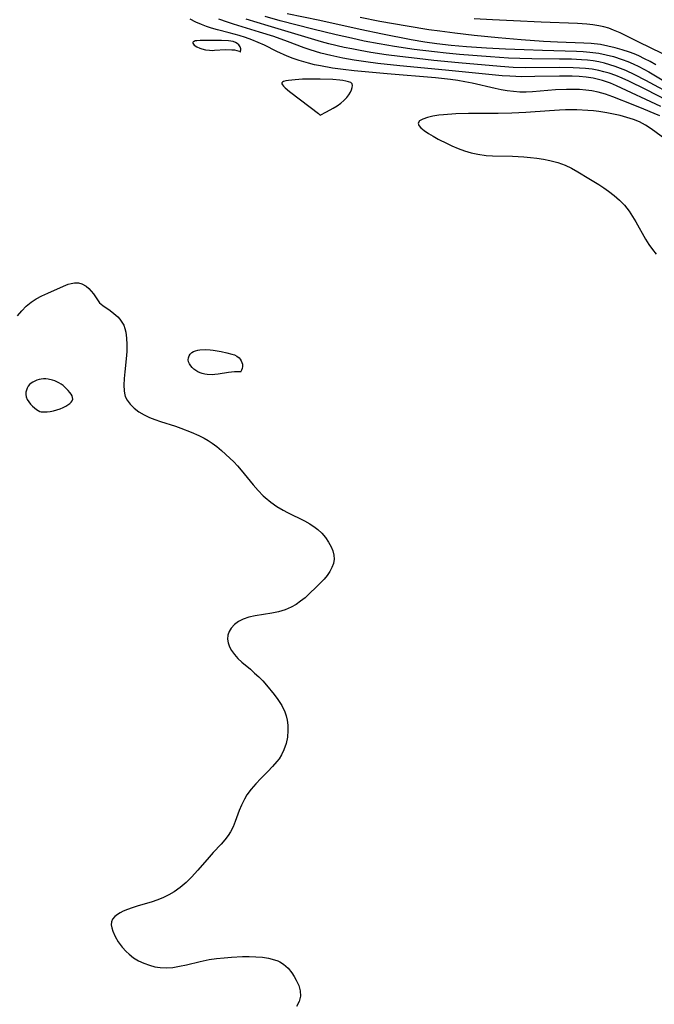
# Model space of a CAD drawing. Header units: metres. Extents: x 1073367 to 1082519, y 1569854 to 1574957.
# Tile 851 of 1056: x 1079233 to 1079392, y 1572892 to 1573139. Entities that reach past the tile are written whole.
import ezdxf

# ---------------------------------------------------------------- set-up
doc = ezdxf.new("R2010")
doc.units = ezdxf.units.M
doc.layers.add('CGG_CurvaNivelLidar_v1', color=253, linetype='Continuous', lineweight=30)

msp = doc.modelspace()

# ---------------------------------------------------------------- linework, layer by layer
at = {"layer": 'CGG_CurvaNivelLidar_v1'}
for p, q in [((1079300.1931, 1573140.4456, 71), (1079308.424, 1573138.8149, 71)), ((1079277.2985, 1573138.3272, 73), (1079275.9334, 1573139.0665, 73)), ((1079278.7207, 1573137.6808, 73), (1079277.2985, 1573138.3272, 73)), ((1079279.9906, 1573137.1899, 73), (1079278.7207, 1573137.6808, 73)), ((1079285.2214, 1573138.3328, 72.5), (1079283.1055, 1573139.0786, 72.5)), ((1079286.7836, 1573137.8321, 72.5), (1079285.2214, 1573138.3328, 72.5)), ((1079293.2922, 1573135.8249, 72.5), (1079286.7836, 1573137.8321, 72.5)), ((1079295.4458, 1573137.3385, 72), (1079289.9683, 1573139.0406, 72)), ((1079298.4497, 1573138.6288, 71.5), (1079294.6682, 1573139.6872, 71.5)), ((1079306.6805, 1573136.5362, 71.5), (1079298.4497, 1573138.6288, 71.5)), ((1079308.424, 1573138.8149, 71), (1079318.499, 1573136.58, 71)), ((1079323.4839, 1573138.4968, 70.5), (1079318.5019, 1573139.4581, 70.5)), ((1079330.32, 1573137.3056, 70.5), (1079323.4839, 1573138.4968, 70.5)), ((1079351.6835, 1573138.8857, 70), (1079347.1375, 1573139.1633, 70)), ((1079356.9454, 1573138.623, 70), (1079351.6835, 1573138.8857, 70)), ((1079363.8941, 1573138.3194, 70), (1079356.9454, 1573138.623, 70)), ((1079373.0293, 1573137.9735, 70), (1079363.8941, 1573138.3194, 70)), ((1079375.3892, 1573137.8026, 70), (1079373.0293, 1573137.9735, 70)), ((1079376.8688, 1573137.6322, 70), (1079375.3892, 1573137.8026, 70)), ((1079378.329, 1573137.3941, 70), (1079376.8688, 1573137.6322, 70)), ((1079281.2884, 1573136.7587, 73), (1079279.9906, 1573137.1899, 73)), ((1079282.731, 1573136.3483, 73), (1079281.2884, 1573136.7587, 73)), ((1079285.6548, 1573135.6082, 73), (1079282.731, 1573136.3483, 73)), ((1079288.1916, 1573134.9179, 73), (1079285.6548, 1573135.6082, 73)), ((1079296.853, 1573134.6748, 72.5), (1079293.2922, 1573135.8249, 72.5)), ((1079308.7879, 1573133.3917, 72), (1079295.4458, 1573137.3385, 72)), ((1079312.5086, 1573135.1181, 71.5), (1079306.6805, 1573136.5362, 71.5)), ((1079316.3201, 1573134.2445, 71.5), (1079312.5086, 1573135.1181, 71.5)), ((1079318.499, 1573136.58, 71), (1079324.1289, 1573135.3969, 71)), ((1079324.1289, 1573135.3969, 71), (1079331.3147, 1573133.9881, 71)), ((1079335.7605, 1573136.4127, 70.5), (1079330.32, 1573137.3056, 70.5)), ((1079338.5193, 1573136.0068, 70.5), (1079335.7605, 1573136.4127, 70.5)), ((1079342.291, 1573135.5223, 70.5), (1079338.5193, 1573136.0068, 70.5)), ((1079347.0789, 1573134.981, 70.5), (1079342.291, 1573135.5223, 70.5)), ((1079353.0896, 1573134.3948, 70.5), (1079347.0789, 1573134.981, 70.5)), ((1079379.6032, 1573137.1126, 70), (1079378.329, 1573137.3941, 70)), ((1079380.854, 1573136.7597, 70), (1079379.6032, 1573137.1126, 70)), ((1079382.0771, 1573136.3304, 70), (1079380.854, 1573136.7597, 70)), ((1079383.6952, 1573135.6249, 70), (1079382.0771, 1573136.3304, 70)), ((1079388.4144, 1573133.2445, 70), (1079383.6952, 1573135.6249, 70)), ((1079276.6414, 1573133.3571, 73.5), (1079276.5256, 1573133.1996, 73.5)), ((1079276.5256, 1573133.1996, 73.5), (1079276.5497, 1573133.0061, 73.5)), ((1079276.5497, 1573133.0061, 73.5), (1079276.6949, 1573132.7888, 73.5)), ((1079276.8724, 1573133.4833, 73.5), (1079276.6414, 1573133.3571, 73.5)), ((1079276.6949, 1573132.7888, 73.5), (1079276.9344, 1573132.5601, 73.5)), ((1079277.1899, 1573133.5815, 73.5), (1079276.8724, 1573133.4833, 73.5)), ((1079276.9344, 1573132.5601, 73.5), (1079277.5818, 1573132.1361, 73.5)), ((1079277.5716, 1573133.6533, 73.5), (1079277.1899, 1573133.5815, 73.5)), ((1079278.3682, 1573133.7153, 73.5), (1079277.5716, 1573133.6533, 73.5)), ((1079280.209, 1573133.7255, 73.5), (1079278.3682, 1573133.7153, 73.5)), ((1079283.7372, 1573133.6772, 73.5), (1079280.209, 1573133.7255, 73.5)), ((1079285.4743, 1573133.6227, 73.5), (1079283.7372, 1573133.6772, 73.5)), ((1079286.0639, 1573133.5563, 73.5), (1079285.4743, 1573133.6227, 73.5)), ((1079286.659, 1573133.4254, 73.5), (1079286.0639, 1573133.5563, 73.5)), ((1079287.2238, 1573133.2262, 73.5), (1079286.659, 1573133.4254, 73.5)), ((1079287.723, 1573132.9551, 73.5), (1079287.2238, 1573133.2262, 73.5)), ((1079288.1234, 1573132.6114, 73.5), (1079287.723, 1573132.9551, 73.5)), ((1079288.2899, 1573132.3953, 73.5), (1079288.1234, 1573132.6114, 73.5)), ((1079289.7455, 1573134.4349, 73), (1079288.1916, 1573134.9179, 73)), ((1079291.3827, 1573133.864, 73), (1079289.7455, 1573134.4349, 73)), ((1079292.9843, 1573133.2321, 73), (1079291.3827, 1573133.864, 73)), ((1079294.54, 1573132.5315, 73), (1079292.9843, 1573133.2321, 73)), ((1079297.6682, 1573130.9571, 73), (1079294.54, 1573132.5315, 73)), ((1079300.3023, 1573133.475, 72.5), (1079296.853, 1573134.6748, 72.5)), ((1079304.4726, 1573131.8844, 72.5), (1079300.3023, 1573133.475, 72.5)), ((1079310.6842, 1573132.8841, 72), (1079308.7879, 1573133.3917, 72)), ((1079314.5037, 1573131.9718, 72), (1079310.6842, 1573132.8841, 72)), ((1079319.5053, 1573133.5696, 71.5), (1079316.3201, 1573134.2445, 71.5)), ((1079323.3247, 1573132.846, 71.5), (1079319.5053, 1573133.5696, 71.5)), ((1079327.1576, 1573132.2006, 71.5), (1079323.3247, 1573132.846, 71.5)), ((1079331.3147, 1573133.9881, 71), (1079334.723, 1573133.3955, 71)), ((1079334.723, 1573133.3955, 71), (1079337.7789, 1573132.9559, 71)), ((1079337.7789, 1573132.9559, 71), (1079341.3437, 1573132.5614, 71)), ((1079341.3437, 1573132.5614, 71), (1079345.1961, 1573132.2328, 71)), ((1079358.8694, 1573133.8828, 70.5), (1079353.0896, 1573134.3948, 70.5)), ((1079364.5267, 1573133.4794, 70.5), (1079358.8694, 1573133.8828, 70.5)), ((1079368.0384, 1573133.3153, 70.5), (1079364.5267, 1573133.4794, 70.5)), ((1079374.5934, 1573133.0691, 70.5), (1079368.0384, 1573133.3153, 70.5)), ((1079376.4334, 1573132.9337, 70.5), (1079374.5934, 1573133.0691, 70.5)), ((1079378.7537, 1573132.6543, 70.5), (1079376.4334, 1573132.9337, 70.5)), ((1079380.6053, 1573132.3165, 70.5), (1079378.7537, 1573132.6543, 70.5)), ((1079394.2187, 1573130.465, 70), (1079388.4144, 1573133.2445, 70)), ((1079277.5818, 1573132.1361, 73.5), (1079278.3553, 1573131.7868, 73.5)), ((1079278.3553, 1573131.7868, 73.5), (1079278.8105, 1573131.6314, 73.5)), ((1079278.8105, 1573131.6314, 73.5), (1079279.7764, 1573131.3895, 73.5)), ((1079279.7764, 1573131.3895, 73.5), (1079280.7856, 1573131.2502, 73.5)), ((1079280.7856, 1573131.2502, 73.5), (1079281.39, 1573131.226, 73.5)), ((1079281.39, 1573131.226, 73.5), (1079281.9987, 1573131.2372, 73.5)), ((1079281.9987, 1573131.2372, 73.5), (1079284.7594, 1573131.4062, 73.5)), ((1079284.7594, 1573131.4062, 73.5), (1079286.304, 1573131.3942, 73.5)), ((1079286.304, 1573131.3942, 73.5), (1079287.0001, 1573131.3298, 73.5)), ((1079287.0001, 1573131.3298, 73.5), (1079287.598, 1573131.2206, 73.5)), ((1079287.598, 1573131.2206, 73.5), (1079288.2741, 1573130.9873, 73.5)), ((1079288.2741, 1573130.9873, 73.5), (1079288.451, 1573130.8843, 73.5)), ((1079288.4549, 1573132.0719, 73.5), (1079288.2899, 1573132.3953, 73.5)), ((1079288.451, 1573130.8843, 73.5), (1079288.5, 1573130.8126, 73.5)), ((1079288.5679, 1573131.6304, 73.5), (1079288.4549, 1573132.0719, 73.5)), ((1079288.5, 1573130.8126, 73.5), (1079288.5566, 1573130.9444, 73.5)), ((1079288.5566, 1573130.9444, 73.5), (1079288.5895, 1573131.2352, 73.5)), ((1079288.5895, 1573131.2352, 73.5), (1079288.5679, 1573131.6304, 73.5)), ((1079300.2191, 1573129.8048, 73), (1079297.6682, 1573130.9571, 73)), ((1079305.9911, 1573131.3396, 72.5), (1079304.4726, 1573131.8844, 72.5)), ((1079307.3001, 1573130.9191, 72.5), (1079305.9911, 1573131.3396, 72.5)), ((1079308.623, 1573130.5385, 72.5), (1079307.3001, 1573130.9191, 72.5)), ((1079311.1855, 1573129.9045, 72.5), (1079308.623, 1573130.5385, 72.5)), ((1079316.4258, 1573131.5688, 72), (1079314.5037, 1573131.9718, 72)), ((1079318.5032, 1573131.1775, 72), (1079316.4258, 1573131.5688, 72)), ((1079321.2339, 1573130.7123, 72), (1079318.5032, 1573131.1775, 72)), ((1079325.0791, 1573130.1206, 72), (1079321.2339, 1573130.7123, 72)), ((1079328.4957, 1573129.6611, 72), (1079325.0791, 1573130.1206, 72)), ((1079332.0809, 1573131.4749, 71.5), (1079327.1576, 1573132.2006, 71.5)), ((1079337.1964, 1573130.8251, 71.5), (1079332.0809, 1573131.4749, 71.5)), ((1079340.0809, 1573130.5236, 71.5), (1079337.1964, 1573130.8251, 71.5)), ((1079343.3942, 1573130.2208, 71.5), (1079340.0809, 1573130.5236, 71.5)), ((1079351.2434, 1573129.588, 71.5), (1079343.3942, 1573130.2208, 71.5)), ((1079345.1961, 1573132.2328, 71), (1079350.1857, 1573131.8804, 71)), ((1079350.1857, 1573131.8804, 71), (1079354.9291, 1573131.6144, 71)), ((1079354.9291, 1573131.6144, 71), (1079359.6226, 1573131.4061, 71)), ((1079359.6226, 1573131.4061, 71), (1079364.2217, 1573131.2541, 71)), ((1079364.2217, 1573131.2541, 71), (1079372.7349, 1573131.0439, 71)), ((1079372.7349, 1573131.0439, 71), (1079374.4457, 1573130.9531, 71)), ((1079374.4457, 1573130.9531, 71), (1079376.146, 1573130.8119, 71)), ((1079376.146, 1573130.8119, 71), (1079378.4039, 1573130.5065, 71)), ((1079378.4039, 1573130.5065, 71), (1079380.2199, 1573130.1312, 71)), ((1079380.2199, 1573130.1312, 71), (1079382.0127, 1573129.6539, 71)), ((1079382.4368, 1573131.8867, 70.5), (1079380.6053, 1573132.3165, 70.5)), ((1079384.2454, 1573131.3711, 70.5), (1079382.4368, 1573131.8867, 70.5)), ((1079386.026, 1573130.769, 70.5), (1079384.2454, 1573131.3711, 70.5)), ((1079387.2023, 1573130.3141, 70.5), (1079386.026, 1573130.769, 70.5)), ((1079388.3634, 1573129.8216, 70.5), (1079387.2023, 1573130.3141, 70.5)), ((1079301.7247, 1573129.2064, 73), (1079300.2191, 1573129.8048, 73)), ((1079303.2593, 1573128.6699, 73), (1079301.7247, 1573129.2064, 73)), ((1079305.557, 1573128.0027, 73), (1079303.2593, 1573128.6699, 73)), ((1079307.0483, 1573127.6348, 73), (1079305.557, 1573128.0027, 73)), ((1079308.5553, 1573127.3086, 73), (1079307.0483, 1573127.6348, 73)), ((1079314.1697, 1573129.2868, 72.5), (1079311.1855, 1573129.9045, 72.5)), ((1079317.0455, 1573128.7903, 72.5), (1079314.1697, 1573129.2868, 72.5)), ((1079319.9748, 1573128.3543, 72.5), (1079317.0455, 1573128.7903, 72.5)), ((1079322.9516, 1573127.9615, 72.5), (1079319.9748, 1573128.3543, 72.5)), ((1079328.4906, 1573127.3321, 72.5), (1079322.9516, 1573127.9615, 72.5)), ((1079332.7924, 1573129.1511, 72), (1079328.4957, 1573129.6611, 72)), ((1079336.9975, 1573128.7019, 72), (1079332.7924, 1573129.1511, 72)), ((1079343.1629, 1573128.1021, 72), (1079336.9975, 1573128.7019, 72)), ((1079353.7505, 1573127.1521, 72), (1079343.1629, 1573128.1021, 72)), ((1079355.7309, 1573129.2993, 71.5), (1079351.2434, 1573129.588, 71.5)), ((1079358.5366, 1573129.1695, 71.5), (1079355.7309, 1573129.2993, 71.5)), ((1079361.5854, 1573129.0968, 71.5), (1079358.5366, 1573129.1695, 71.5)), ((1079368.5342, 1573129.04, 71.5), (1079361.5854, 1573129.0968, 71.5)), ((1079371.5097, 1573128.9828, 71.5), (1079368.5342, 1573129.04, 71.5)), ((1079374.0352, 1573128.8629, 71.5), (1079371.5097, 1573128.9828, 71.5)), ((1079375.4911, 1573128.7432, 71.5), (1079374.0352, 1573128.8629, 71.5)), ((1079376.9359, 1573128.5717, 71.5), (1079375.4911, 1573128.7432, 71.5)), ((1079378.3666, 1573128.334, 71.5), (1079376.9359, 1573128.5717, 71.5)), ((1079379.7626, 1573128.0217, 71.5), (1079378.3666, 1573128.334, 71.5)), ((1079381.1415, 1573127.6375, 71.5), (1079379.7626, 1573128.0217, 71.5)), ((1079382.503, 1573127.1881, 71.5), (1079381.1415, 1573127.6375, 71.5)), ((1079382.0127, 1573129.6539, 71), (1079384.1913, 1573128.9434, 71)), ((1079384.1913, 1573128.9434, 71), (1079385.6033, 1573128.4011, 71)), ((1079385.6033, 1573128.4011, 71), (1079386.9957, 1573127.8061, 71)), ((1079386.9957, 1573127.8061, 71), (1079388.3685, 1573127.1641, 71)), ((1079389.8357, 1573129.1374, 70.5), (1079388.3634, 1573129.8216, 70.5)), ((1079391.2806, 1573128.3999, 70.5), (1079389.8357, 1573129.1374, 70.5)), ((1079392.6947, 1573127.6095, 70.5), (1079391.2806, 1573128.3999, 70.5)), ((1079311.5812, 1573126.7797, 73), (1079308.5553, 1573127.3086, 73)), ((1079314.2331, 1573126.4259, 73), (1079311.5812, 1573126.7797, 73)), ((1079317.0156, 1573126.1068, 73), (1079314.2331, 1573126.4259, 73)), ((1079320.7023, 1573125.7203, 73), (1079317.0156, 1573126.1068, 73)), ((1079325.269, 1573125.3038, 73), (1079320.7023, 1573125.7203, 73)), ((1079337.3817, 1573124.3417, 73), (1079325.269, 1573125.3038, 73)), ((1079339.8845, 1573126.2947, 72.5), (1079328.4906, 1573127.3321, 72.5)), ((1079354.1251, 1573124.8748, 72.5), (1079339.8845, 1573126.2947, 72.5)), ((1079356.8884, 1573126.9454, 72), (1079353.7505, 1573127.1521, 72)), ((1079360.0271, 1573126.847, 72), (1079356.8884, 1573126.9454, 72)), ((1079368.5364, 1573126.9199, 72), (1079360.0271, 1573126.847, 72)), ((1079371.9694, 1573126.8627, 72), (1079368.5364, 1573126.9199, 72)), ((1079373.4821, 1573126.7888, 72), (1079371.9694, 1573126.8627, 72)), ((1079374.9857, 1573126.6726, 72), (1079373.4821, 1573126.7888, 72)), ((1079376.6723, 1573126.4751, 72), (1079374.9857, 1573126.6726, 72)), ((1079378.3381, 1573126.1855, 72), (1079376.6723, 1573126.4751, 72)), ((1079379.6442, 1573125.8746, 72), (1079378.3381, 1573126.1855, 72)), ((1079380.933, 1573125.4951, 72), (1079379.6442, 1573125.8746, 72)), ((1079382.6079, 1573124.9013, 72), (1079380.933, 1573125.4951, 72)), ((1079383.8086, 1573126.6947, 71.5), (1079382.503, 1573127.1881, 71.5)), ((1079385.0999, 1573126.1552, 71.5), (1079383.8086, 1573126.6947, 71.5)), ((1079387.4162, 1573125.0862, 71.5), (1079385.0999, 1573126.1552, 71.5)), ((1079390.1221, 1573123.699, 71.5), (1079387.4162, 1573125.0862, 71.5)), ((1079388.3685, 1573127.1641, 71), (1079389.6419, 1573126.5194, 71)), ((1079389.6419, 1573126.5194, 71), (1079390.895, 1573125.836, 71)), ((1079390.895, 1573125.836, 71), (1079395.5013, 1573123.0879, 71)), ((1079299.0145, 1573123.2645, 73.5), (1079298.8971, 1573123.116, 73.5)), ((1079298.8971, 1573123.116, 73.5), (1079298.9231, 1573122.8015, 73.5)), ((1079298.9231, 1573122.8015, 73.5), (1079299.0361, 1573122.6006, 73.5)), ((1079299.3361, 1573123.4339, 73.5), (1079299.0145, 1573123.2645, 73.5)), ((1079299.8895, 1573123.5835, 73.5), (1079299.3361, 1573123.4339, 73.5)), ((1079300.5813, 1573123.6976, 73.5), (1079299.8895, 1573123.5835, 73.5)), ((1079302.2267, 1573123.8578, 73.5), (1079300.5813, 1573123.6976, 73.5)), ((1079304.0621, 1573123.9623, 73.5), (1079302.2267, 1573123.8578, 73.5)), ((1079305.9805, 1573124.0243, 73.5), (1079304.0621, 1573123.9623, 73.5)), ((1079308.5119, 1573124.0173, 73.5), (1079305.9805, 1573124.0243, 73.5)), ((1079311.6593, 1573123.8868, 73.5), (1079308.5119, 1573124.0173, 73.5)), ((1079313.4043, 1573123.755, 73.5), (1079311.6593, 1573123.8868, 73.5)), ((1079314.216, 1573123.6594, 73.5), (1079313.4043, 1573123.755, 73.5)), ((1079314.9626, 1573123.5321, 73.5), (1079314.216, 1573123.6594, 73.5)), ((1079315.6172, 1573123.3601, 73.5), (1079314.9626, 1573123.5321, 73.5)), ((1079316.1427, 1573123.1251, 73.5), (1079315.6172, 1573123.3601, 73.5)), ((1079316.4892, 1573122.803, 73.5), (1079316.1427, 1573123.1251, 73.5)), ((1079316.6136, 1573122.381, 73.5), (1079316.4892, 1573122.803, 73.5)), ((1079341.1892, 1573123.8975, 73), (1079337.3817, 1573124.3417, 73)), ((1079342.9967, 1573123.6296, 73), (1079341.1892, 1573123.8975, 73)), ((1079344.7938, 1573123.3223, 73), (1079342.9967, 1573123.6296, 73)), ((1079346.5775, 1573122.9702, 73), (1079344.7938, 1573123.3223, 73)), ((1079352.4131, 1573121.6387, 73), (1079346.5775, 1573122.9702, 73)), ((1079356.0497, 1573124.7312, 72.5), (1079354.1251, 1573124.8748, 72.5)), ((1079359.0624, 1573124.6069, 72.5), (1079356.0497, 1573124.7312, 72.5)), ((1079362.3191, 1573124.6317, 72.5), (1079359.0624, 1573124.6069, 72.5)), ((1079368.5359, 1573124.7856, 72.5), (1079362.3191, 1573124.6317, 72.5)), ((1079371.6852, 1573124.7405, 72.5), (1079368.5359, 1573124.7856, 72.5)), ((1079373.4473, 1573124.645, 72.5), (1079371.6852, 1573124.7405, 72.5)), ((1079375.1928, 1573124.4806, 72.5), (1079373.4473, 1573124.645, 72.5)), ((1079376.9156, 1573124.227, 72.5), (1079375.1928, 1573124.4806, 72.5)), ((1079378.251, 1573123.9471, 72.5), (1079376.9156, 1573124.227, 72.5)), ((1079379.2966, 1573123.664, 72.5), (1079378.251, 1573123.9471, 72.5)), ((1079380.3164, 1573123.3329, 72.5), (1079379.2966, 1573123.664, 72.5)), ((1079381.3226, 1573122.9573, 72.5), (1079380.3164, 1573123.3329, 72.5)), ((1079382.7968, 1573122.3337, 72.5), (1079381.3226, 1573122.9573, 72.5)), ((1079384.2587, 1573124.2243, 72), (1079382.6079, 1573124.9013, 72)), ((1079385.8902, 1573123.4858, 72), (1079384.2587, 1573124.2243, 72)), ((1079390.1546, 1573121.3949, 72), (1079385.8902, 1573123.4858, 72)), ((1079398.4464, 1573119.1681, 71.5), (1079390.1221, 1573123.699, 71.5)), ((1079299.0361, 1573122.6006, 73.5), (1079299.3364, 1573122.234, 73.5)), ((1079299.3364, 1573122.234, 73.5), (1079299.7507, 1573121.8288, 73.5)), ((1079299.7507, 1573121.8288, 73.5), (1079300.8237, 1573120.9319, 73.5)), ((1079300.8237, 1573120.9319, 73.5), (1079306.0143, 1573116.974, 73.5)), ((1079315.7025, 1573120.0845, 73.5), (1079316.0896, 1573120.7149, 73.5)), ((1079316.0896, 1573120.7149, 73.5), (1079316.3651, 1573121.2973, 73.5)), ((1079316.3651, 1573121.2973, 73.5), (1079316.5574, 1573121.8716, 73.5)), ((1079316.5574, 1573121.8716, 73.5), (1079316.6136, 1573122.381, 73.5)), ((1079353.8872, 1573121.3348, 73), (1079352.4131, 1573121.6387, 73)), ((1079355.3667, 1573121.0813, 73), (1079353.8872, 1573121.3348, 73)), ((1079356.9675, 1573120.8864, 73), (1079355.3667, 1573121.0813, 73)), ((1079358.5759, 1573120.7817, 73), (1079356.9675, 1573120.8864, 73)), ((1079360.1719, 1573120.7701, 73), (1079358.5759, 1573120.7817, 73)), ((1079361.7716, 1573120.8315, 73), (1079360.1719, 1573120.7701, 73)), ((1079367.4863, 1573121.2879, 73), (1079361.7716, 1573120.8315, 73)), ((1079370.2878, 1573121.4182, 73), (1079367.4863, 1573121.2879, 73)), ((1079371.8918, 1573121.4229, 73), (1079370.2878, 1573121.4182, 73)), ((1079373.4883, 1573121.3692, 73), (1079371.8918, 1573121.4229, 73)), ((1079375.0727, 1573121.2474, 73), (1079373.4883, 1573121.3692, 73)), ((1079376.6399, 1573121.0436, 73), (1079375.0727, 1573121.2474, 73)), ((1079378.231, 1573120.7283, 73), (1079376.6399, 1573121.0436, 73)), ((1079380.0686, 1573120.2062, 73), (1079378.231, 1573120.7283, 73)), ((1079381.8819, 1573119.5707, 73), (1079380.0686, 1573120.2062, 73)), ((1079393.9292, 1573117.127, 72.5), (1079382.7968, 1573122.3337, 72.5)), ((1079395.54, 1573118.6123, 72), (1079390.1546, 1573121.3949, 72)), ((1079312.7212, 1573117.3154, 73.5), (1079313.6454, 1573117.974, 73.5)), ((1079313.6454, 1573117.974, 73.5), (1079314.457, 1573118.6705, 73.5)), ((1079314.457, 1573118.6705, 73.5), (1079315.1509, 1573119.3885, 73.5)), ((1079315.1509, 1573119.3885, 73.5), (1079315.7025, 1573120.0845, 73.5)), ((1079386.9834, 1573117.6016, 73), (1079381.8819, 1573119.5707, 73)), ((1079306.0143, 1573116.974, 73.5), (1079308.0812, 1573115.3545, 73.5)), ((1079308.0812, 1573115.3545, 73.5), (1079308.5, 1573114.9929, 73.5)), ((1079308.5, 1573114.9929, 73.5), (1079310.0659, 1573115.7878, 73.5)), ((1079310.0659, 1573115.7878, 73.5), (1079311.763, 1573116.7225, 73.5)), ((1079311.763, 1573116.7225, 73.5), (1079312.7212, 1573117.3154, 73.5)), ((1079342.4911, 1573115.2937, 73.5), (1079339.4538, 1573115.0552, 73.5)), ((1079345.6816, 1573115.4328, 73.5), (1079342.4911, 1573115.2937, 73.5)), ((1079353.1146, 1573115.4227, 73.5), (1079345.6816, 1573115.4328, 73.5)), ((1079356.5474, 1573115.4802, 73.5), (1079353.1146, 1573115.4227, 73.5)), ((1079360.0621, 1573115.6334, 73.5), (1079356.5474, 1573115.4802, 73.5)), ((1079365.9622, 1573116.0729, 73.5), (1079360.0621, 1573115.6334, 73.5)), ((1079368.4977, 1573116.233, 73.5), (1079365.9622, 1573116.0729, 73.5)), ((1079369.97, 1573116.2869, 73.5), (1079368.4977, 1573116.233, 73.5)), ((1079372.8358, 1573116.2952, 73.5), (1079369.97, 1573116.2869, 73.5)), ((1079375.6093, 1573116.1712, 73.5), (1079372.8358, 1573116.2952, 73.5)), ((1079377.0055, 1573116.0498, 73.5), (1079375.6093, 1573116.1712, 73.5)), ((1079378.3879, 1573115.8799, 73.5), (1079377.0055, 1573116.0498, 73.5)), ((1079380.342, 1573115.5537, 73.5), (1079378.3879, 1573115.8799, 73.5)), ((1079382.0595, 1573115.2258, 73.5), (1079380.342, 1573115.5537, 73.5)), ((1079383.7594, 1573114.8579, 73.5), (1079382.0595, 1573115.2258, 73.5)), ((1079389.6725, 1573116.5119, 73), (1079386.9834, 1573117.6016, 73)), ((1079392.2221, 1573115.4283, 73), (1079389.6725, 1573116.5119, 73)), ((1079393.6381, 1573114.7932, 73), (1079392.2221, 1573115.4283, 73)), ((1079333.4367, 1573113.5302, 73.5), (1079333.0851, 1573112.9666, 73.5)), ((1079333.0851, 1573112.9666, 73.5), (1079333.238, 1573112.388, 73.5)), ((1079334.2408, 1573114.011, 73.5), (1079333.4367, 1573113.5302, 73.5)), ((1079335.3802, 1573114.4102, 73.5), (1079334.2408, 1573114.011, 73.5)), ((1079336.7651, 1573114.7223, 73.5), (1079335.3802, 1573114.4102, 73.5)), ((1079338.2416, 1573114.9338, 73.5), (1079336.7651, 1573114.7223, 73.5)), ((1079339.4538, 1573115.0552, 73.5), (1079338.2416, 1573114.9338, 73.5)), ((1079385.4295, 1573114.427, 73.5), (1079383.7594, 1573114.8579, 73.5)), ((1079387.0545, 1573113.9045, 73.5), (1079385.4295, 1573114.427, 73.5)), ((1079388.5365, 1573113.2983, 73.5), (1079387.0545, 1573113.9045, 73.5)), ((1079390.0716, 1573112.5045, 73.5), (1079388.5365, 1573113.2983, 73.5)), ((1079333.238, 1573112.388, 73.5), (1079333.767, 1573111.7558, 73.5)), ((1079333.767, 1573111.7558, 73.5), (1079334.5833, 1573111.0859, 73.5)), ((1079334.5833, 1573111.0859, 73.5), (1079335.6166, 1573110.3916, 73.5)), ((1079335.6166, 1573110.3916, 73.5), (1079336.7991, 1573109.6911, 73.5)), ((1079391.5195, 1573111.5653, 73.5), (1079390.0716, 1573112.5045, 73.5)), ((1079396.8062, 1573107.5973, 73.5), (1079391.5195, 1573111.5653, 73.5)), ((1079336.7991, 1573109.6911, 73.5), (1079338.097, 1573108.9837, 73.5)), ((1079338.097, 1573108.9837, 73.5), (1079340.3438, 1573107.8562, 73.5)), ((1079340.3438, 1573107.8562, 73.5), (1079341.5225, 1573107.3146, 73.5)), ((1079341.5225, 1573107.3146, 73.5), (1079343.0984, 1573106.6529, 73.5)), ((1079343.0984, 1573106.6529, 73.5), (1079344.7125, 1573106.0578, 73.5)), ((1079344.7125, 1573106.0578, 73.5), (1079346.3581, 1573105.5516, 73.5)), ((1079346.3581, 1573105.5516, 73.5), (1079348.0326, 1573105.1617, 73.5)), ((1079348.0326, 1573105.1617, 73.5), (1079350.0922, 1573104.8794, 73.5)), ((1079350.0922, 1573104.8794, 73.5), (1079351.7465, 1573104.7714, 73.5)), ((1079351.7465, 1573104.7714, 73.5), (1079356.7568, 1573104.671, 73.5)), ((1079356.7568, 1573104.671, 73.5), (1079359.5786, 1573104.5214, 73.5)), ((1079359.5786, 1573104.5214, 73.5), (1079361.2206, 1573104.3759, 73.5)), ((1079361.2206, 1573104.3759, 73.5), (1079362.8512, 1573104.189, 73.5)), ((1079362.8512, 1573104.189, 73.5), (1079364.4637, 1573103.95, 73.5)), ((1079364.4637, 1573103.95, 73.5), (1079366.0505, 1573103.6451, 73.5)), ((1079366.0505, 1573103.6451, 73.5), (1079368.1067, 1573103.1047, 73.5)), ((1079368.1067, 1573103.1047, 73.5), (1079369.959, 1573102.4194, 73.5)), ((1079369.959, 1573102.4194, 73.5), (1079371.5563, 1573101.6403, 73.5)), ((1079371.5563, 1573101.6403, 73.5), (1079373.1074, 1573100.7618, 73.5)), ((1079373.1074, 1573100.7618, 73.5), (1079375.8902, 1573099.1105, 73.5)), ((1079375.8902, 1573099.1105, 73.5), (1079378.3611, 1573097.6054, 73.5)), ((1079378.3611, 1573097.6054, 73.5), (1079379.5811, 1573096.7877, 73.5)), ((1079379.5811, 1573096.7877, 73.5), (1079380.7721, 1573095.937, 73.5)), ((1079380.7721, 1573095.937, 73.5), (1079382.2145, 1573094.8376, 73.5)), ((1079382.2145, 1573094.8376, 73.5), (1079383.5777, 1573093.671, 73.5)), ((1079383.5777, 1573093.671, 73.5), (1079384.8196, 1573092.3971, 73.5)), ((1079384.8196, 1573092.3971, 73.5), (1079385.4075, 1573091.675, 73.5)), ((1079385.4075, 1573091.675, 73.5), (1079385.9589, 1573090.9185, 73.5)), ((1079385.9589, 1573090.9185, 73.5), (1079386.83, 1573089.5837, 73.5)), ((1079386.83, 1573089.5837, 73.5), (1079387.6488, 1573088.1973, 73.5)), ((1079387.6488, 1573088.1973, 73.5), (1079390.051, 1573083.8906, 73.5)), ((1079390.051, 1573083.8906, 73.5), (1079390.8846, 1573082.5792, 73.5)), ((1079390.8846, 1573082.5792, 73.5), (1079391.7838, 1573081.3153, 73.5)), ((1079391.7838, 1573081.3153, 73.5), (1079392.741, 1573080.1047, 73.5)), ((1079240.1723, 1573070.3333, 73), (1079244.1079, 1573072.1149, 73)), ((1079244.1079, 1573072.1149, 73), (1079245.2855, 1573072.5631, 73)), ((1079245.2855, 1573072.5631, 73), (1079246.0918, 1573072.7866, 73)), ((1079246.0918, 1573072.7866, 73), (1079246.8821, 1573072.9124, 73)), ((1079246.8821, 1573072.9124, 73), (1079247.8901, 1573072.8967, 73)), ((1079247.8901, 1573072.8967, 73), (1079248.7493, 1573072.6895, 73)), ((1079248.7493, 1573072.6895, 73), (1079249.8347, 1573072.117, 73)), ((1079249.8347, 1573072.117, 73), (1079250.5103, 1573071.5405, 73)), ((1079250.5103, 1573071.5405, 73), (1079251.1048, 1573070.8715, 73)), ((1079251.1048, 1573070.8715, 73), (1079251.6302, 1573070.1502, 73)), ((1079236.008, 1573068.058, 73), (1079237.3122, 1573068.8993, 73)), ((1079237.3122, 1573068.8993, 73), (1079238.676, 1573069.6343, 73)), ((1079238.676, 1573069.6343, 73), (1079240.1723, 1573070.3333, 73)), ((1079251.6302, 1573070.1502, 73), (1079252.6211, 1573068.6332, 73)), ((1079252.6211, 1573068.6332, 73), (1079253.1831, 1573067.9445, 73)), ((1079232.6433, 1573064.6303, 73), (1079233.662, 1573065.9174, 73)), ((1079233.662, 1573065.9174, 73), (1079234.7993, 1573067.0891, 73)), ((1079234.7993, 1573067.0891, 73), (1079236.008, 1573068.058, 73)), ((1079253.1831, 1573067.9445, 73), (1079253.9623, 1573067.2584, 73)), ((1079253.9623, 1573067.2584, 73), (1079255.7971, 1573065.9827, 73)), ((1079255.7971, 1573065.9827, 73), (1079256.795, 1573065.2196, 73)), ((1079256.795, 1573065.2196, 73), (1079257.7367, 1573064.3623, 73)), ((1079257.7367, 1573064.3623, 73), (1079258.2212, 1573063.8367, 73)), ((1079258.2212, 1573063.8367, 73), (1079258.7823, 1573063.0985, 73)), ((1079258.7823, 1573063.0985, 73), (1079259.2325, 1573062.291, 73)), ((1079259.2325, 1573062.291, 73), (1079259.5332, 1573061.4656, 73)), ((1079259.5332, 1573061.4656, 73), (1079259.7428, 1573060.575, 73)), ((1079259.7428, 1573060.575, 73), (1079259.9503, 1573059.0617, 73)), ((1079259.9503, 1573059.0617, 73), (1079260.0337, 1573057.4493, 73)), ((1079260.0337, 1573057.4493, 73), (1079260.0051, 1573055.7751, 73)), ((1079277.235, 1573055.8753, 73), (1079277.7803, 1573056.0152, 73)), ((1079277.7803, 1573056.0152, 73), (1079278.3599, 1573056.1082, 73)), ((1079278.3599, 1573056.1082, 73), (1079279.6297, 1573056.1772, 73)), ((1079279.6297, 1573056.1772, 73), (1079280.9462, 1573056.117, 73)), ((1079280.9462, 1573056.117, 73), (1079281.6353, 1573056.0414, 73)), ((1079281.6353, 1573056.0414, 73), (1079283.6982, 1573055.697, 73)), ((1079259.9318, 1573054.6788, 73), (1079259.4984, 1573050.5987, 73)), ((1079260.0051, 1573055.7751, 73), (1079259.9318, 1573054.6788, 73)), ((1079275.4216, 1573053.5736, 73), (1079275.4634, 1573054.093, 73)), ((1079275.5181, 1573053.0733, 73), (1079275.4216, 1573053.5736, 73)), ((1079275.4634, 1573054.093, 73), (1079275.6345, 1573054.5889, 73)), ((1079275.6345, 1573054.5889, 73), (1079275.9168, 1573055.0393, 73)), ((1079275.9168, 1573055.0393, 73), (1079276.303, 1573055.4184, 73)), ((1079276.303, 1573055.4184, 73), (1079276.7369, 1573055.6803, 73)), ((1079276.7369, 1573055.6803, 73), (1079277.235, 1573055.8753, 73)), ((1079283.6982, 1573055.697, 73), (1079285.0515, 1573055.4073, 73)), ((1079285.0515, 1573055.4073, 73), (1079286.3606, 1573055.0741, 73)), ((1079286.3606, 1573055.0741, 73), (1079286.9964, 1573054.8487, 73)), ((1079286.9964, 1573054.8487, 73), (1079287.6074, 1573054.5251, 73)), ((1079287.6074, 1573054.5251, 73), (1079288.1459, 1573054.0979, 73)), ((1079288.1459, 1573054.0979, 73), (1079288.4477, 1573053.7507, 73)), ((1079288.4477, 1573053.7507, 73), (1079288.6916, 1573053.3683, 73)), ((1079275.7285, 1573052.5797, 73), (1079275.5181, 1573053.0733, 73)), ((1079276.0312, 1573052.1037, 73), (1079275.7285, 1573052.5797, 73)), ((1079276.4122, 1573051.6572, 73), (1079276.0312, 1573052.1037, 73)), ((1079276.8355, 1573051.2734, 73), (1079276.4122, 1573051.6572, 73)), ((1079277.3089, 1573050.9299, 73), (1079276.8355, 1573051.2734, 73)), ((1079288.6916, 1573053.3683, 73), (1079288.8783, 1573052.9482, 73)), ((1079288.9556, 1573051.4676, 73), (1079288.7999, 1573050.9904, 73)), ((1079288.8783, 1573052.9482, 73), (1079288.9902, 1573052.5166, 73)), ((1079289.0229, 1573051.971, 73), (1079288.9556, 1573051.4676, 73)), ((1079288.9902, 1573052.5166, 73), (1079289.0229, 1573051.971, 73)), ((1079238.0072, 1573048.6864, 73), (1079237.4754, 1573048.5177, 73)), ((1079238.5562, 1573048.7948, 73), (1079238.0072, 1573048.6864, 73)), ((1079239.1135, 1573048.834, 73), (1079238.5562, 1573048.7948, 73)), ((1079239.6798, 1573048.8153, 73), (1079239.1135, 1573048.834, 73)), ((1079240.2501, 1573048.75, 73), (1079239.6798, 1573048.8153, 73)), ((1079241.3852, 1573048.5046, 73), (1079240.2501, 1573048.75, 73)), ((1079259.3478, 1573048.9038, 73), (1079259.2781, 1573047.2911, 73)), ((1079259.4984, 1573050.5987, 73), (1079259.3478, 1573048.9038, 73)), ((1079277.8228, 1573050.6304, 73), (1079277.3089, 1573050.9299, 73)), ((1079278.3712, 1573050.3821, 73), (1079277.8228, 1573050.6304, 73)), ((1079278.9429, 1573050.1938, 73), (1079278.3712, 1573050.3821, 73)), ((1079279.5369, 1573050.0559, 73), (1079278.9429, 1573050.1938, 73)), ((1079280.1464, 1573049.9614, 73), (1079279.5369, 1573050.0559, 73)), ((1079281.3942, 1573049.8899, 73), (1079280.1464, 1573049.9614, 73)), ((1079282.0909, 1573049.9208, 73), (1079281.3942, 1573049.8899, 73)), ((1079282.8954, 1573050.0057, 73), (1079282.0909, 1573049.9208, 73)), ((1079285.4729, 1573050.4018, 73), (1079282.8954, 1573050.0057, 73)), ((1079287.0139, 1573050.5935, 73), (1079285.4729, 1573050.4018, 73)), ((1079288.0987, 1573050.6282, 73), (1079287.0139, 1573050.5935, 73)), ((1079288.4019, 1573050.6041, 73), (1079288.0987, 1573050.6282, 73)), ((1079288.5, 1573050.5587, 73), (1079288.4019, 1573050.6041, 73)), ((1079288.6267, 1573050.6705, 73), (1079288.5, 1573050.5587, 73)), ((1079288.7999, 1573050.9904, 73), (1079288.6267, 1573050.6705, 73)), ((1079235.0305, 1573046.5342, 73), (1079234.8455, 1573046.0313, 73)), ((1079235.2945, 1573046.9948, 73), (1079235.0305, 1573046.5342, 73)), ((1079235.6308, 1573047.3874, 73), (1079235.2945, 1573046.9948, 73)), ((1079236.0316, 1573047.733, 73), (1079235.6308, 1573047.3874, 73)), ((1079236.4802, 1573048.0365, 73), (1079236.0316, 1573047.733, 73)), ((1079236.9644, 1573048.299, 73), (1079236.4802, 1573048.0365, 73)), ((1079237.4754, 1573048.5177, 73), (1079236.9644, 1573048.299, 73)), ((1079241.9409, 1573048.3288, 73), (1079241.3852, 1573048.5046, 73)), ((1079242.4814, 1573048.1151, 73), (1079241.9409, 1573048.3288, 73)), ((1079243, 1573047.8577, 73), (1079242.4814, 1573048.1151, 73)), ((1079243.5226, 1573047.5301, 73), (1079243, 1573047.8577, 73)), ((1079244.0159, 1573047.1587, 73), (1079243.5226, 1573047.5301, 73)), ((1079244.4823, 1573046.7565, 73), (1079244.0159, 1573047.1587, 73)), ((1079245.3297, 1573045.8973, 73), (1079244.4823, 1573046.7565, 73)), ((1079259.2781, 1573047.2911, 73), (1079259.3367, 1573045.8017, 73)), ((1079234.7313, 1573045.5011, 73), (1079234.7018, 1573044.9389, 73)), ((1079234.7018, 1573044.9389, 73), (1079234.8071, 1573044.318, 73)), ((1079234.8455, 1573046.0313, 73), (1079234.7313, 1573045.5011, 73)), ((1079234.8071, 1573044.318, 73), (1079235.0563, 1573043.6745, 73)), ((1079235.0563, 1573043.6745, 73), (1079235.4154, 1573043.0855, 73)), ((1079245.6999, 1573045.4553, 73), (1079245.3297, 1573045.8973, 73)), ((1079246.02, 1573045.0133, 73), (1079245.6999, 1573045.4553, 73)), ((1079246.2727, 1573044.5773, 73), (1079246.02, 1573045.0133, 73)), ((1079246.4334, 1573044.1537, 73), (1079246.2727, 1573044.5773, 73)), ((1079246.3387, 1573043.3547, 73), (1079246.468, 1573043.7497, 73)), ((1079246.468, 1573043.7497, 73), (1079246.4334, 1573044.1537, 73)), ((1079259.3367, 1573045.8017, 73), (1079259.4141, 1573045.2271, 73)), ((1079259.4141, 1573045.2271, 73), (1079259.6362, 1573044.3775, 73)), ((1079259.6362, 1573044.3775, 73), (1079260.0927, 1573043.4683, 73)), ((1079235.4154, 1573043.0855, 73), (1079235.8662, 1573042.5263, 73)), ((1079235.8662, 1573042.5263, 73), (1079236.3722, 1573042.0122, 73)), ((1079236.3722, 1573042.0122, 73), (1079236.8978, 1573041.558, 73)), ((1079236.8978, 1573041.558, 73), (1079237.4074, 1573041.1778, 73)), ((1079237.4074, 1573041.1778, 73), (1079238.1932, 1573040.6971, 73)), ((1079242.4448, 1573041.0575, 73), (1079243.2789, 1573041.3382, 73)), ((1079243.2789, 1573041.3382, 73), (1079244.0495, 1573041.6507, 73)), ((1079244.0495, 1573041.6507, 73), (1079244.7134, 1573041.9763, 73)), ((1079244.7134, 1573041.9763, 73), (1079245.2407, 1573042.2995, 73)), ((1079245.2407, 1573042.2995, 73), (1079245.6934, 1573042.6337, 73)), ((1079245.6934, 1573042.6337, 73), (1079246.0685, 1573042.9844, 73)), ((1079246.0685, 1573042.9844, 73), (1079246.3387, 1573043.3547, 73)), ((1079260.0927, 1573043.4683, 73), (1079260.812, 1573042.5202, 73)), ((1079260.812, 1573042.5202, 73), (1079261.8276, 1573041.5196, 73)), ((1079261.8276, 1573041.5196, 73), (1079263.0238, 1573040.6012, 73)), ((1079238.1932, 1573040.6971, 73), (1079238.5, 1573040.5679, 73)), ((1079238.5, 1573040.5679, 73), (1079238.908, 1573040.5328, 73)), ((1079238.908, 1573040.5328, 73), (1079240.0304, 1573040.5746, 73)), ((1079240.0304, 1573040.5746, 73), (1079240.7541, 1573040.6627, 73)), ((1079240.7541, 1573040.6627, 73), (1079241.5894, 1573040.8271, 73)), ((1079241.5894, 1573040.8271, 73), (1079242.4448, 1573041.0575, 73)), ((1079263.0238, 1573040.6012, 73), (1079264.3748, 1573039.7894, 73)), ((1079264.3748, 1573039.7894, 73), (1079265.663, 1573039.1839, 73)), ((1079265.663, 1573039.1839, 73), (1079267.0294, 1573038.6538, 73)), ((1079267.0294, 1573038.6538, 73), (1079268.4504, 1573038.173, 73)), ((1079268.4504, 1573038.173, 73), (1079272.2295, 1573036.9796, 73)), ((1079272.2295, 1573036.9796, 73), (1079273.5446, 1573036.5178, 73)), ((1079273.5446, 1573036.5178, 73), (1079276.1407, 1573035.5022, 73)), ((1079276.1407, 1573035.5022, 73), (1079278.0305, 1573034.6756, 73)), ((1079278.0305, 1573034.6756, 73), (1079279.4235, 1573033.9742, 73)), ((1079279.4235, 1573033.9742, 73), (1079280.4277, 1573033.3826, 73)), ((1079280.4277, 1573033.3826, 73), (1079281.3984, 1573032.7353, 73)), ((1079281.3984, 1573032.7353, 73), (1079282.5873, 1573031.8453, 73)), ((1079282.5873, 1573031.8453, 73), (1079283.737, 1573030.8979, 73)), ((1079283.737, 1573030.8979, 73), (1079285.8639, 1573028.9844, 73)), ((1079285.8639, 1573028.9844, 73), (1079286.843, 1573028.0317, 73)), ((1079286.843, 1573028.0317, 73), (1079287.7836, 1573027.0455, 73)), ((1079287.7836, 1573027.0455, 73), (1079288.7234, 1573025.9654, 73)), ((1079288.7234, 1573025.9654, 73), (1079291.6861, 1573022.2488, 73)), ((1079291.6861, 1573022.2488, 73), (1079292.9176, 1573020.8546, 73)), ((1079292.9176, 1573020.8546, 73), (1079294.2331, 1573019.5349, 73)), ((1079294.2331, 1573019.5349, 73), (1079294.7028, 1573019.1093, 73)), ((1079294.7028, 1573019.1093, 73), (1079296.1424, 1573017.9377, 73)), ((1079296.1424, 1573017.9377, 73), (1079297.6664, 1573016.867, 73)), ((1079297.6664, 1573016.867, 73), (1079299.2584, 1573015.8951, 73)), ((1079299.2584, 1573015.8951, 73), (1079300.2667, 1573015.3461, 73)), ((1079300.2667, 1573015.3461, 73), (1079304.5613, 1573013.2327, 73)), ((1079304.5613, 1573013.2327, 73), (1079305.9206, 1573012.4762, 73)), ((1079305.9206, 1573012.4762, 73), (1079307.238, 1573011.5956, 73)), ((1079307.238, 1573011.5956, 73), (1079307.8674, 1573011.0999, 73)), ((1079307.8674, 1573011.0999, 73), (1079308.9119, 1573010.1173, 73)), ((1079308.9119, 1573010.1173, 73), (1079309.8274, 1573009.0496, 73)), ((1079309.8274, 1573009.0496, 73), (1079310.6095, 1573007.9211, 73)), ((1079310.6095, 1573007.9211, 73), (1079311.2452, 1573006.7538, 73)), ((1079311.2452, 1573006.7538, 73), (1079311.6659, 1573005.7046, 73)), ((1079311.6659, 1573005.7046, 73), (1079311.9247, 1573004.6483, 73)), ((1079311.9247, 1573004.6483, 73), (1079311.9843, 1573003.5922, 73)), ((1079311.8157, 1573002.5457, 73), (1079311.445, 1573001.5139, 73)), ((1079311.9843, 1573003.5922, 73), (1079311.8157, 1573002.5457, 73)), ((1079310.2542, 1572999.5584, 73), (1079309.5011, 1572998.6353, 73)), ((1079310.9059, 1573000.5041, 73), (1079310.2542, 1572999.5584, 73)), ((1079311.445, 1573001.5139, 73), (1079310.9059, 1573000.5041, 73)), ((1079307.6767, 1572996.7274, 73), (1079305.6837, 1572994.8343, 73)), ((1079308.6724, 1572997.7303, 73), (1079307.6767, 1572996.7274, 73)), ((1079309.5011, 1572998.6353, 73), (1079308.6724, 1572997.7303, 73)), ((1079305.6837, 1572994.8343, 73), (1079304.6972, 1572993.9607, 73)), ((1079302.4458, 1572992.2923, 73), (1079301.2314, 1572991.6012, 73)), ((1079303.5993, 1572993.0867, 73), (1079302.4458, 1572992.2923, 73)), ((1079304.6972, 1572993.9607, 73), (1079303.5993, 1572993.0867, 73)), ((1079292.1704, 1572989.4021, 73), (1079290.608, 1572989.0573, 73)), ((1079296.3451, 1572990.0731, 73), (1079292.1704, 1572989.4021, 73)), ((1079298.0815, 1572990.4386, 73), (1079296.3451, 1572990.0731, 73)), ((1079299.6906, 1572990.9352, 73), (1079298.0815, 1572990.4386, 73)), ((1079301.2314, 1572991.6012, 73), (1079299.6906, 1572990.9352, 73)), ((1079287.0098, 1572987.2056, 73), (1079286.2077, 1572986.3178, 73)), ((1079288.0063, 1572987.9641, 73), (1079287.0098, 1572987.2056, 73)), ((1079289.1652, 1572988.5722, 73), (1079288.0063, 1572987.9641, 73)), ((1079290.608, 1572989.0573, 73), (1079289.1652, 1572988.5722, 73)), ((1079285.3826, 1572984.5326, 73), (1079285.282, 1572983.5712, 73)), ((1079285.6984, 1572985.4557, 73), (1079285.3826, 1572984.5326, 73)), ((1079286.2077, 1572986.3178, 73), (1079285.6984, 1572985.4557, 73)), ((1079285.282, 1572983.5712, 73), (1079285.4113, 1572982.6067, 73)), ((1079285.4113, 1572982.6067, 73), (1079285.7444, 1572981.6426, 73)), ((1079285.7444, 1572981.6426, 73), (1079286.2545, 1572980.6955, 73)), ((1079286.2545, 1572980.6955, 73), (1079286.9821, 1572979.7016, 73)), ((1079286.9821, 1572979.7016, 73), (1079287.8525, 1572978.7454, 73)), ((1079287.8525, 1572978.7454, 73), (1079288.83, 1572977.8257, 73)), ((1079288.83, 1572977.8257, 73), (1079291.0092, 1572975.9993, 73)), ((1079291.0092, 1572975.9993, 73), (1079292.0677, 1572975.0707, 73)), ((1079292.0677, 1572975.0707, 73), (1079293.1004, 1572974.0935, 73)), ((1079293.1004, 1572974.0935, 73), (1079294.0916, 1572973.07, 73)), ((1079294.0916, 1572973.07, 73), (1079295.0387, 1572971.9971, 73)), ((1079295.0387, 1572971.9971, 73), (1079296.9516, 1572969.6807, 73)), ((1079296.9516, 1572969.6807, 73), (1079297.8916, 1572968.4306, 73)), ((1079297.8916, 1572968.4306, 73), (1079298.8409, 1572966.9206, 73)), ((1079298.8409, 1572966.9206, 73), (1079299.5968, 1572965.3337, 73)), ((1079299.5968, 1572965.3337, 73), (1079299.9471, 1572964.3103, 73)), ((1079299.9471, 1572964.3103, 73), (1079300.2021, 1572963.2652, 73)), ((1079300.2021, 1572963.2652, 73), (1079300.3857, 1572961.9585, 73)), ((1079300.4276, 1572960.6441, 73), (1079300.283, 1572958.9954, 73)), ((1079300.3857, 1572961.9585, 73), (1079300.4276, 1572960.6441, 73)), ((1079299.9407, 1572957.3808, 73), (1079299.4166, 1572955.8261, 73)), ((1079300.283, 1572958.9954, 73), (1079299.9407, 1572957.3808, 73)), ((1079299.4166, 1572955.8261, 73), (1079298.8206, 1572954.5699, 73)), ((1079297.6667, 1572952.8583, 73), (1079296.5733, 1572951.5935, 73)), ((1079298.1953, 1572953.5737, 73), (1079297.6667, 1572952.8583, 73)), ((1079298.8206, 1572954.5699, 73), (1079298.1953, 1572953.5737, 73)), ((1079295.3785, 1572950.3765, 73), (1079293.5939, 1572948.6314, 73)), ((1079296.5733, 1572951.5935, 73), (1079295.3785, 1572950.3765, 73)), ((1079292.3412, 1572947.3217, 73), (1079291.1704, 1572945.9486, 73)), ((1079293.5939, 1572948.6314, 73), (1079292.3412, 1572947.3217, 73)), ((1079291.1704, 1572945.9486, 73), (1079290.1242, 1572944.498, 73)), ((1079289.4813, 1572943.4159, 73), (1079288.7751, 1572941.9703, 73)), ((1079290.1242, 1572944.498, 73), (1079289.4813, 1572943.4159, 73)), ((1079288.2206, 1572940.5959, 73), (1079287.2143, 1572937.8358, 73)), ((1079288.7751, 1572941.9703, 73), (1079288.2206, 1572940.5959, 73)), ((1079287.2143, 1572937.8358, 73), (1079286.6631, 1572936.4965, 73)), ((1079286.0109, 1572935.2172, 73), (1079285.4579, 1572934.3531, 73)), ((1079286.6631, 1572936.4965, 73), (1079286.0109, 1572935.2172, 73)), ((1079284.6001, 1572933.2389, 73), (1079283.6561, 1572932.168, 73)), ((1079285.4579, 1572934.3531, 73), (1079284.6001, 1572933.2389, 73)), ((1079281.6562, 1572930.0323, 73), (1079280.6358, 1572928.886, 73)), ((1079283.6561, 1572932.168, 73), (1079281.6562, 1572930.0323, 73)), ((1079280.6358, 1572928.886, 73), (1079277.8468, 1572925.6078, 73)), ((1079277.8468, 1572925.6078, 73), (1079276.2445, 1572923.8366, 73)), ((1079276.2445, 1572923.8366, 73), (1079274.8806, 1572922.5117, 73)), ((1079271.8785, 1572920.2009, 73), (1079270.5748, 1572919.4489, 73)), ((1079273.4277, 1572921.2903, 73), (1079271.8785, 1572920.2009, 73)), ((1079274.8806, 1572922.5117, 73), (1079273.4277, 1572921.2903, 73)), ((1079267.8212, 1572918.2241, 73), (1079266.1142, 1572917.6442, 73)), ((1079269.2177, 1572918.7924, 73), (1079267.8212, 1572918.2241, 73)), ((1079270.5748, 1572919.4489, 73), (1079269.2177, 1572918.7924, 73)), ((1079259.0634, 1572915.3237, 73), (1079258.326, 1572914.9492, 73)), ((1079260.1835, 1572915.7857, 73), (1079259.0634, 1572915.3237, 73)), ((1079261.3959, 1572916.2071, 73), (1079260.1835, 1572915.7857, 73)), ((1079262.8726, 1572916.6707, 73), (1079261.3959, 1572916.2071, 73)), ((1079266.1142, 1572917.6442, 73), (1079262.8726, 1572916.6707, 73)), ((1079256.4545, 1572913.3425, 73), (1079256.1524, 1572912.6624, 73)), ((1079256.9717, 1572913.9686, 73), (1079256.4545, 1572913.3425, 73)), ((1079257.667, 1572914.5384, 73), (1079256.9717, 1572913.9686, 73)), ((1079258.326, 1572914.9492, 73), (1079257.667, 1572914.5384, 73)), ((1079256.1524, 1572912.6624, 73), (1079256.0911, 1572911.9343, 73)), ((1079256.0911, 1572911.9343, 73), (1079256.2267, 1572911.1539, 73)), ((1079256.2267, 1572911.1539, 73), (1079256.5064, 1572910.3199, 73)), ((1079256.5064, 1572910.3199, 73), (1079257.0953, 1572909.0141, 73)), ((1079257.0953, 1572909.0141, 73), (1079257.8684, 1572907.6592, 73)), ((1079257.8684, 1572907.6592, 73), (1079258.8214, 1572906.3244, 73)), ((1079258.8214, 1572906.3244, 73), (1079259.8134, 1572905.2195, 73)), ((1079259.8134, 1572905.2195, 73), (1079260.5638, 1572904.5277, 73)), ((1079260.5638, 1572904.5277, 73), (1079261.7172, 1572903.6666, 73)), ((1079261.7172, 1572903.6666, 73), (1079262.9747, 1572902.9219, 73)), ((1079262.9747, 1572902.9219, 73), (1079264.3098, 1572902.2906, 73)), ((1079278.3969, 1572902.7396, 73), (1079280.6818, 1572903.1837, 73)), ((1079280.6818, 1572903.1837, 73), (1079282.5309, 1572903.461, 73)), ((1079282.5309, 1572903.461, 73), (1079284.3911, 1572903.6778, 73)), ((1079284.3911, 1572903.6778, 73), (1079286.2532, 1572903.837, 73)), ((1079286.2532, 1572903.837, 73), (1079289.0101, 1572903.9632, 73)), ((1079289.0101, 1572903.9632, 73), (1079290.7121, 1572903.9766, 73)), ((1079290.7121, 1572903.9766, 73), (1079292.3834, 1572903.9307, 73)), ((1079292.3834, 1572903.9307, 73), (1079294.0089, 1572903.8026, 73)), ((1079294.0089, 1572903.8026, 73), (1079295.5696, 1572903.563, 73)), ((1079295.5696, 1572903.563, 73), (1079297.0409, 1572903.1745, 73)), ((1079297.0409, 1572903.1745, 73), (1079297.8589, 1572902.8563, 73)), ((1079297.8589, 1572902.8563, 73), (1079298.3656, 1572902.6106, 73)), ((1079264.3098, 1572902.2906, 73), (1079265.7016, 1572901.7767, 73)), ((1079265.7016, 1572901.7767, 73), (1079267.0026, 1572901.4224, 73)), ((1079267.0026, 1572901.4224, 73), (1079268.3334, 1572901.1992, 73)), ((1079268.3334, 1572901.1992, 73), (1079269.9236, 1572901.1301, 73)), ((1079269.9236, 1572901.1301, 73), (1079271.5359, 1572901.2444, 73)), ((1079271.5359, 1572901.2444, 73), (1079273.2319, 1572901.5216, 73)), ((1079273.2319, 1572901.5216, 73), (1079274.9382, 1572901.9019, 73)), ((1079274.9382, 1572901.9019, 73), (1079278.3969, 1572902.7396, 73)), ((1079298.3656, 1572902.6106, 73), (1079299.3046, 1572902.0273, 73)), ((1079299.3046, 1572902.0273, 73), (1079300.4417, 1572901.0265, 73)), ((1079300.4417, 1572901.0265, 73), (1079301.3984, 1572899.8649, 73)), ((1079301.3984, 1572899.8649, 73), (1079301.9815, 1572898.972, 73)), ((1079301.9815, 1572898.972, 73), (1079302.4914, 1572898.0534, 73)), ((1079302.4914, 1572898.0534, 73), (1079303.1041, 1572896.7047, 73)), ((1079303.1041, 1572896.7047, 73), (1079303.4948, 1572895.3619, 73)), ((1079303.561, 1572894.0351, 73), (1079303.2221, 1572892.7177, 73)), ((1079303.4948, 1572895.3619, 73), (1079303.561, 1572894.0351, 73)), ((1079303.2221, 1572892.7177, 73), (1079302.5774, 1572891.4158, 73))]:
    msp.add_line(p, q, dxfattribs=at)

doc.saveas('drawing.dxf')
